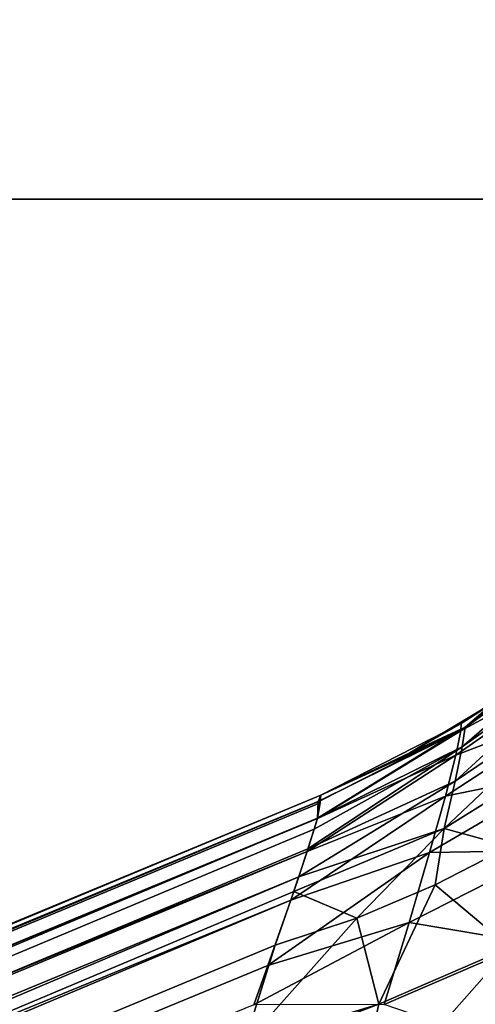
# Model space of a CAD drawing. Header units: millimetres. Extents: x -100 to 100, y -64 to 136.
# Tile 350 of 530: x -10.333 to -9.427, y 34.202 to 36.156. Entities that reach past the tile are written whole.
import ezdxf

# ---------------------------------------------------------------- set-up
doc = ezdxf.new("R2010")
doc.units = ezdxf.units.MM
doc.header["$LTSCALE"] = 159.143519
for name, color, linetype in [('154', 7, 'CONTINUOUS'), ('155', 7, 'CONTINUOUS'), ('397', 7, 'CONTINUOUS'), ('407', 7, 'CONTINUOUS'), ('412', 7, 'CONTINUOUS'), ('437', 7, 'CONTINUOUS'), ('59', 7, 'CONTINUOUS'), ('60', 7, 'CONTINUOUS'), ('62', 7, 'CONTINUOUS'), ('63', 7, 'CONTINUOUS'), ('64', 7, 'CONTINUOUS')]:
    doc.layers.add(name, color=color, linetype=linetype)

msp = doc.modelspace()

# ---------------------------------------------------------------- linework, layer by layer
at = {"layer": '154', "color": 7, "linetype": 'CONTINUOUS', "true_color": 0x8c979c}
for points in [[(-9.7346, 34.6172, -1.6046), (-24.0307, 28.6955, -1.1054), (-9.7346, 34.6172, 1.6046), (-9.7346, 34.6172, -1.6046)], [(-9.7346, 34.6172, 1.6046), (-24.0307, 28.6955, -1.1054), (-24.0307, 28.6955, 0), (-9.7346, 34.6172, 1.6046)], [(-24.0307, 28.6955, 1.1054), (-9.7346, 34.6172, 1.6046), (-24.0307, 28.6955, 0), (-24.0307, 28.6955, 1.1054)]]:
    msp.add_3dface(points, dxfattribs=at)
at = {"layer": '155', "color": 7, "linetype": 'CONTINUOUS', "true_color": 0x8c979c}
for points in [[(-9.4559, 34.7591, -1.6046), (-9.5573, 34.701, 1.6046), (-9.3889, 34.8019, 1.6046), (-9.4559, 34.7591, -1.6046)], [(-9.389, 34.8019, -1.6046), (-9.4559, 34.7591, -1.6046), (-9.3889, 34.8019, 1.6046), (-9.389, 34.8019, -1.6046)], [(-9.4559, 34.7591, -1.6046), (-9.7346, 34.6172, -1.6046), (-9.5573, 34.701, 1.6046), (-9.4559, 34.7591, -1.6046)], [(-9.7346, 34.6172, -1.6046), (-9.7346, 34.6172, 1.6046), (-9.5573, 34.701, 1.6046), (-9.7346, 34.6172, -1.6046)]]:
    msp.add_3dface(points, dxfattribs=at)
at = {"layer": '397', "color": 7, "linetype": 'CONTINUOUS', "true_color": 0xaaaaaa}
for points in [[(-99, 35.8, 45.7), (99, 35.8, 45.7), (98.8446, 41.3452, 45.7), (-99, 35.8, 45.7)], [(-98.8446, 41.3452, 45.7), (-99, 35.8, 45.7), (98.8446, 41.3452, 45.7), (-98.8446, 41.3452, 45.7)], [(-98.8446, 30.2548, 45.7), (99, 35.8, 45.7), (-99, 35.8, 45.7), (-98.8446, 30.2548, 45.7)], [(98.8446, 30.2548, 45.7), (99, 35.8, 45.7), (-98.8446, 30.2548, 45.7), (98.8446, 30.2548, 45.7)]]:
    msp.add_3dface(points, dxfattribs=at)
at = {"layer": '407', "color": 7, "linetype": 'CONTINUOUS'}
for points in [[(97.5, 35.8, 36.7), (-97.5, 35.8, 36.7), (-97.3466, 41.267, 36.7), (97.5, 35.8, 36.7)], [(97.3466, 41.267, 36.7), (97.5, 35.8, 36.7), (-97.3466, 41.267, 36.7), (97.3466, 41.267, 36.7)], [(-97.3466, 30.333, 36.7), (-97.5, 35.8, 36.7), (97.3466, 30.333, 36.7), (-97.3466, 30.333, 36.7)], [(97.3466, 30.333, 36.7), (-97.5, 35.8, 36.7), (97.5, 35.8, 36.7), (97.3466, 30.333, 36.7)]]:
    msp.add_3dface(points, dxfattribs=at)
at = {"layer": '412', "linetype": 'CONTINUOUS'}
for points in [[(-72.5, 35.8, 36.7427), (72.5, 35.8, 36.7427), (72.3448, 40.5417, 36.7427), (-72.5, 35.8, 36.7427)], [(-72.5, 35.8, 36.7427), (72.3448, 40.5417, 36.7427), (-72.3448, 40.5417, 36.7427), (-72.5, 35.8, 36.7427)], [(72.5, 35.8, 36.7427), (-72.5, 35.8, 36.7427), (-72.3448, 31.0583, 36.7427), (72.5, 35.8, 36.7427)], [(72.5, 35.8, 36.7427), (-72.3448, 31.0583, 36.7427), (72.3448, 31.0583, 36.7427), (72.5, 35.8, 36.7427)]]:
    msp.add_3dface(points, dxfattribs=at)
at = {"layer": '437', "color": 7, "linetype": 'CONTINUOUS', "true_color": 0xaaaaaa}
for points in [[(-72.5, 35.8, 44.7), (-72.3448, 40.5417, 44.7), (72.5, 35.8, 44.7), (-72.5, 35.8, 44.7)], [(-72.3448, 40.5417, 44.7), (72.3448, 40.5417, 44.7), (72.5, 35.8, 44.7), (-72.3448, 40.5417, 44.7)], [(-72.5, 35.8, 44.7), (72.5, 35.8, 44.7), (72.3448, 31.0583, 44.7), (-72.5, 35.8, 44.7)], [(-72.5, 35.8, 44.7), (72.3448, 31.0583, 44.7), (-72.3448, 31.0583, 44.7), (-72.5, 35.8, 44.7)]]:
    msp.add_3dface(points, dxfattribs=at)
at = {"layer": '59', "color": 7, "linetype": 'CONTINUOUS', "true_color": 0x8c979c}
for points in [[(-9.7346, 34.6172, -1.6046), (-9.7395, 34.6045, -1.7762), (-24.0307, 28.6955, -1.1054), (-9.7346, 34.6172, -1.6046)], [(-24.0307, 28.6955, -1.1054), (-9.7395, 34.6045, -1.7762), (-24.0286, 28.6661, -1.3937), (-24.0307, 28.6955, -1.1054)], [(-9.7395, 34.6045, -1.7762), (-9.7409, 34.5709, -1.9494), (-24.0286, 28.6661, -1.3937), (-9.7395, 34.6045, -1.7762)], [(-9.7409, 34.5709, -1.9494), (-9.7616, 34.5054, -2.1226), (-24.0286, 28.6661, -1.3937), (-9.7409, 34.5709, -1.9494)], [(-24.0286, 28.6661, -1.3937), (-9.7616, 34.5054, -2.1226), (-24.0049, 28.5853, -1.6732), (-24.0286, 28.6661, -1.3937)], [(-9.7616, 34.5054, -2.1226), (-9.7939, 34.4087, -2.294), (-24.0049, 28.5853, -1.6732), (-9.7616, 34.5054, -2.1226)], [(-24.0049, 28.5853, -1.6732), (-9.7939, 34.4087, -2.294), (-23.9604, 28.4562, -1.9311), (-24.0049, 28.5853, -1.6732)], [(-9.7939, 34.4087, -2.294), (-9.8395, 34.2787, -2.46), (-23.9604, 28.4562, -1.9311), (-9.7939, 34.4087, -2.294)], [(-9.8395, 34.2787, -2.46), (-9.8675, 34.2005, -2.5397), (-23.9604, 28.4562, -1.9311), (-9.8395, 34.2787, -2.46)]]:
    msp.add_3dface(points, dxfattribs=at)
at = {"layer": '60', "color": 7, "linetype": 'CONTINUOUS', "true_color": 0x8c979c}
for points in [[(-9.4562, 34.7447, -1.8122), (-9.4559, 34.7591, -1.6046), (-9.1859, 34.9411, -1.8392), (-9.4562, 34.7447, -1.8122)], [(-9.1947, 34.8859, -2.0678), (-9.4562, 34.7447, -1.8122), (-9.1859, 34.9411, -1.8392), (-9.1947, 34.8859, -2.0678)], [(-9.1859, 34.9411, -1.8392), (-9.4559, 34.7591, -1.6046), (-9.389, 34.8019, -1.6046), (-9.1859, 34.9411, -1.8392)], [(-9.4661, 34.6965, -2.0149), (-9.4562, 34.7447, -1.8122), (-9.1947, 34.8859, -2.0678), (-9.4661, 34.6965, -2.0149)], [(-9.2132, 34.7928, -2.2845), (-9.4661, 34.6965, -2.0149), (-9.1947, 34.8859, -2.0678), (-9.2132, 34.7928, -2.2845)], [(-9.487, 34.6152, -2.2081), (-9.4661, 34.6965, -2.0149), (-9.2132, 34.7928, -2.2845), (-9.487, 34.6152, -2.2081)], [(-9.241, 34.665, -2.4841), (-9.487, 34.6152, -2.2081), (-9.2132, 34.7928, -2.2845), (-9.241, 34.665, -2.4841)], [(-9.7409, 34.5709, -1.9494), (-9.7395, 34.6045, -1.7762), (-9.4562, 34.7447, -1.8122), (-9.7409, 34.5709, -1.9494)], [(-9.4661, 34.6965, -2.0149), (-9.7409, 34.5709, -1.9494), (-9.4562, 34.7447, -1.8122), (-9.4661, 34.6965, -2.0149)], [(-9.7395, 34.6045, -1.7762), (-9.7346, 34.6172, -1.6046), (-9.4562, 34.7447, -1.8122), (-9.7395, 34.6045, -1.7762)], [(-9.4562, 34.7447, -1.8122), (-9.7346, 34.6172, -1.6046), (-9.4559, 34.7591, -1.6046), (-9.4562, 34.7447, -1.8122)], [(-9.7616, 34.5054, -2.1226), (-9.7409, 34.5709, -1.9494), (-9.4661, 34.6965, -2.0149), (-9.7616, 34.5054, -2.1226)], [(-9.487, 34.6152, -2.2081), (-9.7616, 34.5054, -2.1226), (-9.4661, 34.6965, -2.0149), (-9.487, 34.6152, -2.2081)], [(-9.5182, 34.5032, -2.3876), (-9.487, 34.6152, -2.2081), (-9.241, 34.665, -2.4841), (-9.5182, 34.5032, -2.3876)], [(-9.2775, 34.5072, -2.6628), (-9.5182, 34.5032, -2.3876), (-9.241, 34.665, -2.4841), (-9.2775, 34.5072, -2.6628)], [(-9.7939, 34.4087, -2.294), (-9.7616, 34.5054, -2.1226), (-9.487, 34.6152, -2.2081), (-9.7939, 34.4087, -2.294)], [(-9.5182, 34.5032, -2.3876), (-9.7939, 34.4087, -2.294), (-9.487, 34.6152, -2.2081), (-9.5182, 34.5032, -2.3876)], [(-9.8395, 34.2787, -2.46), (-9.7939, 34.4087, -2.294), (-9.5182, 34.5032, -2.3876), (-9.8395, 34.2787, -2.46)], [(-9.5591, 34.3641, -2.5504), (-9.8395, 34.2787, -2.46), (-9.5182, 34.5032, -2.3876), (-9.5591, 34.3641, -2.5504)], [(-9.5591, 34.3641, -2.5504), (-9.5182, 34.5032, -2.3876), (-9.2775, 34.5072, -2.6628), (-9.5591, 34.3641, -2.5504)], [(-9.3222, 34.3243, -2.8174), (-9.5591, 34.3641, -2.5504), (-9.2775, 34.5072, -2.6628), (-9.3222, 34.3243, -2.8174)], [(-9.8675, 34.2005, -2.5397), (-9.8395, 34.2787, -2.46), (-9.5591, 34.3641, -2.5504), (-9.8675, 34.2005, -2.5397)], [(-9.6088, 34.2018, -2.6938), (-9.8675, 34.2005, -2.5397), (-9.5591, 34.3641, -2.5504), (-9.6088, 34.2018, -2.6938)], [(-9.6088, 34.2018, -2.6938), (-9.5591, 34.3641, -2.5504), (-9.3222, 34.3243, -2.8174), (-9.6088, 34.2018, -2.6938)], [(-9.3744, 34.1213, -2.9466), (-9.6088, 34.2018, -2.6938), (-9.3222, 34.3243, -2.8174), (-9.3744, 34.1213, -2.9466)]]:
    msp.add_3dface(points, dxfattribs=at)
at = {"layer": '62', "color": 7, "linetype": 'CONTINUOUS', "true_color": 0x8c979c}
for points in [[(-9.1788, 34.9498, 1.8212), (-9.4478, 34.752, 1.7962), (-9.4536, 34.7126, 1.9845), (-9.1788, 34.9498, 1.8212)], [(-9.1829, 34.9057, 2.034), (-9.1788, 34.9498, 1.8212), (-9.4536, 34.7126, 1.9845), (-9.1829, 34.9057, 2.034)], [(-9.1788, 34.9498, 1.8212), (-9.3889, 34.8019, 1.6046), (-9.4478, 34.752, 1.7962), (-9.1788, 34.9498, 1.8212)], [(-9.1829, 34.9057, 2.034), (-9.4536, 34.7126, 1.9845), (-9.4676, 34.645, 2.1658), (-9.1829, 34.9057, 2.034)], [(-9.193, 34.8303, 2.2386), (-9.1829, 34.9057, 2.034), (-9.4676, 34.645, 2.1658), (-9.193, 34.8303, 2.2386)], [(-9.193, 34.8303, 2.2386), (-9.4676, 34.645, 2.1658), (-9.4897, 34.5509, 2.3369), (-9.193, 34.8303, 2.2386)], [(-9.2091, 34.7254, 2.4314), (-9.193, 34.8303, 2.2386), (-9.4897, 34.5509, 2.3369), (-9.2091, 34.7254, 2.4314)], [(-9.3889, 34.8019, 1.6046), (-9.5573, 34.701, 1.6046), (-9.4478, 34.752, 1.7962), (-9.3889, 34.8019, 1.6046)], [(-9.4478, 34.752, 1.7962), (-9.7355, 34.606, 1.7774), (-9.7412, 34.5713, 1.9474), (-9.4478, 34.752, 1.7962)], [(-9.4536, 34.7126, 1.9845), (-9.4478, 34.752, 1.7962), (-9.7412, 34.5713, 1.9474), (-9.4536, 34.7126, 1.9845)], [(-9.4478, 34.752, 1.7962), (-9.7346, 34.6172, 1.6046), (-9.7355, 34.606, 1.7774), (-9.4478, 34.752, 1.7962)], [(-9.5573, 34.701, 1.6046), (-9.7346, 34.6172, 1.6046), (-9.4478, 34.752, 1.7962), (-9.5573, 34.701, 1.6046)], [(-9.2091, 34.7254, 2.4314), (-9.4897, 34.5509, 2.3369), (-9.359, 34.5151, 2.5523), (-9.2091, 34.7254, 2.4314)], [(-9.4536, 34.7126, 1.9845), (-9.7478, 34.5492, 2.0158), (-9.7599, 34.5104, 2.1117), (-9.4536, 34.7126, 1.9845)], [(-9.4676, 34.645, 2.1658), (-9.4536, 34.7126, 1.9845), (-9.7599, 34.5104, 2.1117), (-9.4676, 34.645, 2.1658)], [(-9.4536, 34.7126, 1.9845), (-9.7412, 34.5713, 1.9474), (-9.7478, 34.5492, 2.0158), (-9.4536, 34.7126, 1.9845)], [(-9.4676, 34.645, 2.1658), (-9.7599, 34.5104, 2.1117), (-9.778, 34.4551, 2.2195), (-9.4676, 34.645, 2.1658)], [(-9.4676, 34.645, 2.1658), (-9.778, 34.4551, 2.2195), (-9.4897, 34.5509, 2.3369), (-9.4676, 34.645, 2.1658)], [(-9.7355, 34.606, 1.7774), (-9.736, 34.6014, 1.8092), (-9.7412, 34.5713, 1.9474), (-9.7355, 34.606, 1.7774)], [(-9.4897, 34.5509, 2.3369), (-9.778, 34.4551, 2.2195), (-9.7879, 34.4256, 2.2682), (-9.4897, 34.5509, 2.3369)], [(-9.4897, 34.5509, 2.3369), (-9.7879, 34.4256, 2.2682), (-9.663, 34.3731, 2.452), (-9.4897, 34.5509, 2.3369)], [(-9.5072, 34.4387, 2.4983), (-9.4897, 34.5509, 2.3369), (-9.663, 34.3731, 2.452), (-9.5072, 34.4387, 2.4983)], [(-9.359, 34.5151, 2.5523), (-9.4897, 34.5509, 2.3369), (-9.5072, 34.4387, 2.4983), (-9.359, 34.5151, 2.5523)], [(-9.7879, 34.4256, 2.2682), (-9.8251, 34.319, 2.4137), (-9.663, 34.3731, 2.452), (-9.7879, 34.4256, 2.2682)]]:
    msp.add_3dface(points, dxfattribs=at)
at = {"layer": '63', "color": 7, "linetype": 'CONTINUOUS', "true_color": 0x8c979c}
for points in [[(-24.0286, 28.6661, 1.3937), (-9.7346, 34.6172, 1.6046), (-24.0307, 28.6955, 1.1054), (-24.0286, 28.6661, 1.3937)], [(-9.7355, 34.606, 1.7774), (-9.7346, 34.6172, 1.6046), (-24.0286, 28.6661, 1.3937), (-9.7355, 34.606, 1.7774)], [(-9.736, 34.6014, 1.8092), (-9.7355, 34.606, 1.7774), (-24.0286, 28.6661, 1.3937), (-9.736, 34.6014, 1.8092)], [(-9.7412, 34.5713, 1.9474), (-9.736, 34.6014, 1.8092), (-24.0286, 28.6661, 1.3937), (-9.7412, 34.5713, 1.9474)], [(-24.0049, 28.5853, 1.6732), (-9.7412, 34.5713, 1.9474), (-24.0286, 28.6661, 1.3937), (-24.0049, 28.5853, 1.6732)], [(-9.7478, 34.5492, 2.0158), (-9.7412, 34.5713, 1.9474), (-24.0049, 28.5853, 1.6732), (-9.7478, 34.5492, 2.0158)], [(-9.7599, 34.5104, 2.1117), (-9.7478, 34.5492, 2.0158), (-24.0049, 28.5853, 1.6732), (-9.7599, 34.5104, 2.1117)], [(-9.778, 34.4551, 2.2195), (-9.7599, 34.5104, 2.1117), (-24.0049, 28.5853, 1.6732), (-9.778, 34.4551, 2.2195)], [(-23.9604, 28.4562, 1.9311), (-9.778, 34.4551, 2.2195), (-24.0049, 28.5853, 1.6732), (-23.9604, 28.4562, 1.9311)], [(-9.7879, 34.4256, 2.2682), (-9.778, 34.4551, 2.2195), (-23.9604, 28.4562, 1.9311), (-9.7879, 34.4256, 2.2682)], [(-9.8251, 34.319, 2.4137), (-9.7879, 34.4256, 2.2682), (-23.9604, 28.4562, 1.9311), (-9.8251, 34.319, 2.4137)], [(-9.887, 34.1206, 2.6147), (-9.8251, 34.319, 2.4137), (-23.9604, 28.4562, 1.9311), (-9.887, 34.1206, 2.6147)]]:
    msp.add_3dface(points, dxfattribs=at)
at = {"layer": '64', "color": 7, "linetype": 'CONTINUOUS', "true_color": 0x8c979c}
for points in [[(-9.359, 34.5151, 2.5523), (-9.5072, 34.4387, 2.4983), (-9.3587, 34.3148, 2.7848), (-9.359, 34.5151, 2.5523)], [(-9.5072, 34.4387, 2.4983), (-9.663, 34.3731, 2.452), (-9.619, 34.2019, 2.6841), (-9.5072, 34.4387, 2.4983)], [(-9.3587, 34.3148, 2.7848), (-9.5072, 34.4387, 2.4983), (-9.619, 34.2019, 2.6841), (-9.3587, 34.3148, 2.7848)], [(-9.663, 34.3731, 2.452), (-9.8251, 34.319, 2.4137), (-9.887, 34.1206, 2.6147), (-9.663, 34.3731, 2.452)], [(-9.663, 34.3731, 2.452), (-9.887, 34.1206, 2.6147), (-9.619, 34.2019, 2.6841), (-9.663, 34.3731, 2.452)], [(-9.3587, 34.3148, 2.7848), (-9.619, 34.2019, 2.6841), (-9.6764, 33.9558, 2.8511), (-9.3587, 34.3148, 2.7848)], [(-9.4072, 34.0482, 2.9582), (-9.3587, 34.3148, 2.7848), (-9.6764, 33.9558, 2.8511), (-9.4072, 34.0482, 2.9582)], [(-9.887, 34.1206, 2.6147), (-9.8935, 34.0983, 2.6335), (-9.619, 34.2019, 2.6841), (-9.887, 34.1206, 2.6147)], [(-9.619, 34.2019, 2.6841), (-9.8935, 34.0983, 2.6335), (-9.6764, 33.9558, 2.8511), (-9.619, 34.2019, 2.6841)]]:
    msp.add_3dface(points, dxfattribs=at)

doc.saveas('drawing.dxf')
